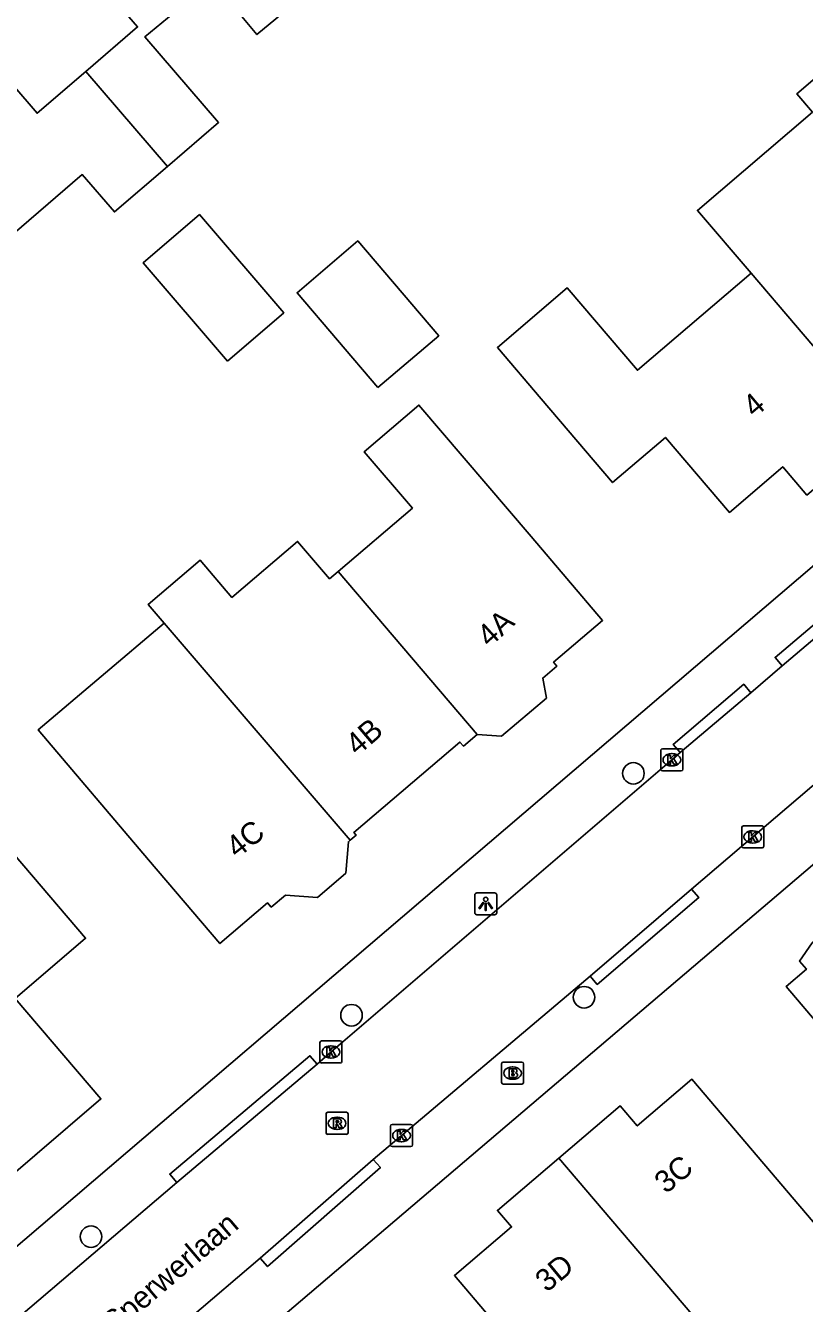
# Model space of a CAD drawing. Extents: x 161772 to 163123, y 383092 to 383917.
# Drawn here: x 162399.8 to 162435.2, y 383384.3 to 383442.3 of the extents above; entities that cross this region are included whole.
import ezdxf

# ---------------------------------------------------------------- set-up
doc = ezdxf.new("R2010")
doc.units = 0
for name, color, linetype in [('IMGEO_Boom', 7, 'Continuous'), ('IMGEO_Brandkraan', 7, 'Continuous'), ('IMGEO_Kolk', 7, 'Continuous'), ('IMGEO_Lichtpunt', 7, 'Continuous'), ('IMGEO_Openbare_ruimte_label', 7, 'Continuous'), ('IMGEO_Pand', 7, 'Continuous'), ('IMGEO_Pand_nummerreeks', 7, 'Continuous'), ('IMGEO_Rijbaan_lokaal_open', 7, 'Continuous'), ('IMGEO_Rioolput', 7, 'Continuous'), ('IMGEO_Voetpad_open', 7, 'Continuous')]:
    doc.layers.add(name, color=color, linetype=linetype)

msp = doc.modelspace()

# ---------------------------------------------------------------- linework, layer by layer
at = {"layer": 'IMGEO_Boom'}
for centre in [(162427.393, 383408.379), (162425.152, 383398.221), (162414.596, 383397.404), (162402.772, 383387.357)]:
    msp.add_circle(centre, 0.489, dxfattribs=at)
at = {"layer": 'IMGEO_Brandkraan'}
for p, q in [((162421.408, 383394.353), (162421.408, 383395.205)), ((162421.483, 383395.279), (162422.335, 383395.279)), ((162421.896, 383395.059), (162421.921, 383395.059)), ((162422.409, 383395.205), (162422.409, 383394.353)), ((162422.335, 383394.279), (162421.483, 383394.279)), ((162421.919, 383394.499), (162421.894, 383394.499))]:
    msp.add_line(p, q, dxfattribs=at)
for points in [[(162421.408, 383394.353), (162421.408, 383395.205)], [(162421.483, 383395.279), (162422.335, 383395.279)], [(162421.756, 383394.979), (162421.756, 383394.579), (162421.969, 383394.579)], [(162421.987, 383394.979), (162421.756, 383394.979)], [(162421.935, 383394.898), (162421.881, 383394.898), (162421.881, 383394.822)], [(162422.409, 383395.205), (162422.409, 383394.353)], [(162422.335, 383394.279), (162421.483, 383394.279)], [(162421.881, 383394.822), (162421.934, 383394.822)], [(162421.943, 383394.746), (162421.881, 383394.746), (162421.881, 383394.665)], [(162421.881, 383394.665), (162421.943, 383394.665)]]:
    msp.add_lwpolyline(points, dxfattribs=at)
for centre, radius, start, end in [((162421.485, 383395.203), 0.0765, 91.55205, 178.44795), ((162421.485, 383395.203), 0.0765, 91.55205, 178.44795), ((162421.936, 383394.86), 0.0379, 267.82845, 90.93552), ((162421.991, 383394.834), 0.145, 59.4692, 91.53667), ((162422.016, 383394.881), 0.0922, 285.51372, 58.15012), ((162422.333, 383395.203), 0.0765, 1.55205, 88.44795), ((162422.333, 383395.203), 0.0765, 1.55205, 88.44795), ((162421.485, 383394.355), 0.0765, 181.55205, 268.44795), ((162421.485, 383394.355), 0.0765, 181.55205, 268.44795), ((162421.944, 383394.705), 0.0404, 269.87594, 90.50774), ((162421.975, 383394.83), 0.251, 268.66757, 293.53466), ((162422.021, 383394.689), 0.105, 301.31148, 78.98903), ((162422.333, 383394.355), 0.0765, 271.55205, 358.44795), ((162422.333, 383394.355), 0.0765, 271.55205, 358.44795)]:
    msp.add_arc(centre, radius, start, end, dxfattribs=at)
for centre, major_axis, ratio, start_param, end_param in [((162421.895, 383394.779), (-0.387, 0.002), 0.722429, 4.712389, 7.853982), ((162421.92, 383394.779), (-0.39, 0.002), 0.717154, 1.570796, 4.712389)]:
    msp.add_ellipse(centre, major_axis=major_axis, ratio=ratio, start_param=start_param, end_param=end_param, dxfattribs=at)
at = {"layer": 'IMGEO_Kolk'}
for p, q in [((162428.636, 383408.567), (162428.636, 383409.419)), ((162428.711, 383409.493), (162429.563, 383409.493)), ((162429.637, 383409.419), (162429.637, 383408.567)), ((162429.124, 383409.273), (162429.149, 383409.273)), ((162429.563, 383408.493), (162428.711, 383408.493)), ((162429.147, 383408.713), (162429.122, 383408.713)), ((162432.308, 383405.068), (162432.308, 383405.92)), ((162432.383, 383405.994), (162433.235, 383405.994)), ((162433.309, 383405.92), (162433.309, 383405.068)), ((162432.796, 383405.774), (162432.821, 383405.774)), ((162433.235, 383404.994), (162432.383, 383404.994)), ((162432.819, 383405.214), (162432.794, 383405.214)), ((162413.162, 383395.311), (162413.162, 383396.163)), ((162413.237, 383396.237), (162414.089, 383396.237)), ((162413.65, 383396.017), (162413.675, 383396.017)), ((162414.163, 383396.163), (162414.163, 383395.311)), ((162413.673, 383395.457), (162413.648, 383395.457)), ((162414.089, 383395.237), (162413.237, 383395.237)), ((162416.365, 383391.52), (162416.365, 383392.372)), ((162416.44, 383392.446), (162417.292, 383392.446)), ((162416.853, 383392.226), (162416.878, 383392.226)), ((162417.366, 383392.372), (162417.366, 383391.52)), ((162417.292, 383391.446), (162416.44, 383391.446)), ((162416.876, 383391.666), (162416.851, 383391.666))]:
    msp.add_line(p, q, dxfattribs=at)
for points in [[(162428.636, 383408.567), (162428.636, 383409.419)], [(162428.711, 383409.493), (162429.563, 383409.493)], [(162429.637, 383409.419), (162429.637, 383408.567)], [(162428.957, 383409.193), (162429.08, 383409.193), (162429.08, 383409.042), (162429.21, 383409.193), (162429.374, 383409.193), (162429.228, 383409.042), (162429.381, 383408.793), (162429.229, 383408.793), (162429.144, 383408.957), (162429.08, 383408.89), (162429.08, 383408.793), (162428.957, 383408.793), (162428.957, 383409.193)], [(162429.563, 383408.493), (162428.711, 383408.493)], [(162432.308, 383405.068), (162432.308, 383405.92)], [(162432.383, 383405.994), (162433.235, 383405.994)], [(162433.309, 383405.92), (162433.309, 383405.068)], [(162432.629, 383405.694), (162432.752, 383405.694), (162432.752, 383405.543), (162432.882, 383405.694), (162433.046, 383405.694), (162432.9, 383405.543), (162433.053, 383405.294), (162432.901, 383405.294), (162432.816, 383405.458), (162432.752, 383405.391), (162432.752, 383405.294), (162432.629, 383405.294), (162432.629, 383405.694)], [(162433.235, 383404.994), (162432.383, 383404.994)], [(162413.162, 383395.311), (162413.162, 383396.163)], [(162413.237, 383396.237), (162414.089, 383396.237)], [(162414.163, 383396.163), (162414.163, 383395.311)], [(162413.483, 383395.937), (162413.606, 383395.937), (162413.606, 383395.786), (162413.736, 383395.937), (162413.9, 383395.937), (162413.754, 383395.786), (162413.907, 383395.537), (162413.755, 383395.537), (162413.67, 383395.701), (162413.606, 383395.634), (162413.606, 383395.537), (162413.483, 383395.537), (162413.483, 383395.937)], [(162414.089, 383395.237), (162413.237, 383395.237)], [(162416.365, 383391.52), (162416.365, 383392.372)], [(162416.44, 383392.446), (162417.292, 383392.446)], [(162416.686, 383392.146), (162416.809, 383392.146), (162416.809, 383391.995), (162416.939, 383392.146), (162417.103, 383392.146), (162416.957, 383391.995), (162417.11, 383391.746), (162416.958, 383391.746), (162416.873, 383391.91), (162416.809, 383391.843), (162416.809, 383391.746), (162416.686, 383391.746), (162416.686, 383392.146)], [(162417.366, 383392.372), (162417.366, 383391.52)], [(162417.292, 383391.446), (162416.44, 383391.446)]]:
    msp.add_lwpolyline(points, dxfattribs=at)
for centre, start, end in [((162428.713, 383409.417), 91.55205, 178.44795), ((162428.713, 383409.417), 91.55205, 178.44795), ((162429.561, 383409.417), 1.55205, 88.44795), ((162429.561, 383409.417), 1.55205, 88.44795), ((162428.713, 383408.569), 181.55205, 268.44795), ((162428.713, 383408.569), 181.55205, 268.44795), ((162429.561, 383408.569), 271.55205, 358.44795), ((162429.561, 383408.569), 271.55205, 358.44795), ((162432.385, 383405.918), 91.55205, 178.44795), ((162432.385, 383405.918), 91.55205, 178.44795), ((162433.233, 383405.918), 1.55205, 88.44795), ((162433.233, 383405.918), 1.55205, 88.44795), ((162432.385, 383405.07), 181.55205, 268.44795), ((162432.385, 383405.07), 181.55205, 268.44795), ((162433.233, 383405.07), 271.55205, 358.44795), ((162433.233, 383405.07), 271.55205, 358.44795), ((162413.239, 383396.161), 91.55205, 178.44795), ((162413.239, 383396.161), 91.55205, 178.44795), ((162414.087, 383396.161), 1.55205, 88.44795), ((162414.087, 383396.161), 1.55205, 88.44795), ((162413.239, 383395.313), 181.55205, 268.44795), ((162413.239, 383395.313), 181.55205, 268.44795), ((162414.087, 383395.313), 271.55205, 358.44795), ((162414.087, 383395.313), 271.55205, 358.44795), ((162416.442, 383392.37), 91.55205, 178.44795), ((162416.442, 383392.37), 91.55205, 178.44795), ((162417.29, 383392.37), 1.55205, 88.44795), ((162417.29, 383392.37), 1.55205, 88.44795), ((162416.442, 383391.522), 181.55205, 268.44795), ((162416.442, 383391.522), 181.55205, 268.44795), ((162417.29, 383391.522), 271.55205, 358.44795), ((162417.29, 383391.522), 271.55205, 358.44795)]:
    msp.add_arc(centre, 0.0765, start, end, dxfattribs=at)
for centre, major_axis, ratio, start_param, end_param in [((162429.123, 383408.993), (-0.387, 0.002), 0.722429, 4.712389, 7.853982), ((162429.148, 383408.993), (-0.39, 0.002), 0.717154, 1.570796, 4.712389), ((162432.795, 383405.494), (-0.387, 0.002), 0.722429, 4.712389, 7.853982), ((162432.82, 383405.494), (-0.39, 0.002), 0.717154, 1.570796, 4.712389), ((162413.649, 383395.737), (-0.387, 0.002), 0.722429, 4.712389, 7.853982), ((162413.674, 383395.737), (-0.39, 0.002), 0.717154, 1.570796, 4.712389), ((162416.852, 383391.946), (-0.387, 0.002), 0.722429, 4.712389, 7.853982), ((162416.877, 383391.946), (-0.39, 0.002), 0.717154, 1.570796, 4.712389)]:
    msp.add_ellipse(centre, major_axis=major_axis, ratio=ratio, start_param=start_param, end_param=end_param, dxfattribs=at)
at = {"layer": 'IMGEO_Lichtpunt'}
for p, q in [((162420.192, 383402.863), (162420.192, 383402.056)), ((162420.192, 383402.863), (162420.192, 383402.056)), ((162421.094, 383402.958), (162420.286, 383402.958)), ((162421.094, 383402.958), (162420.286, 383402.958)), ((162421.188, 383402.056), (162421.188, 383402.863)), ((162421.188, 383402.056), (162421.188, 383402.863)), ((162420.286, 383401.962), (162421.094, 383401.962)), ((162420.286, 383401.962), (162421.094, 383401.962))]:
    msp.add_line(p, q, dxfattribs=at)
for points in [[(162420.566, 383402.527), (162420.605, 383402.499), (162420.417, 383402.237), (162420.379, 383402.264), (162420.566, 383402.527)], [(162420.668, 383402.479), (162420.715, 383402.479), (162420.715, 383402.157), (162420.668, 383402.157), (162420.668, 383402.479)], [(162420.778, 383402.499), (162420.816, 383402.526), (162421.003, 383402.264), (162420.964, 383402.236), (162420.778, 383402.499)]]:
    msp.add_lwpolyline(points, dxfattribs=at)
msp.add_circle((162420.691, 383402.661), 0.0994, dxfattribs=at)
for centre, start, end in [((162420.286, 383402.863), 90, 180), ((162420.286, 383402.863), 90, 180), ((162421.094, 383402.863), 0, 90), ((162421.094, 383402.863), 0, 90), ((162420.286, 383402.056), 180, 270), ((162420.286, 383402.056), 180, 270), ((162421.094, 383402.056), 270, 0), ((162421.094, 383402.056), 270, 360)]:
    msp.add_arc(centre, 0.0946, start, end, dxfattribs=at)
at = {"layer": 'IMGEO_Pand'}
for points in [[(162407.521, 383455.896), (162403.978, 383452.85), (162404.138, 383452.663), (162401.908, 383450.746), (162402.803, 383449.706), (162402.705, 383449.621), (162405.603, 383446.25), (162403.213, 383444.195), (162404.883, 383442.252), (162402.53, 383440.23)], [(162406.239, 383435.919), (162408.561, 383437.915), (162405.218, 383441.804), (162407.793, 383443.937), (162408.314, 383443.038), (162408.934, 383443.551), (162410.299, 383441.903), (162415.22, 383445.98), (162415.768, 383445.318), (162416.262, 383445.727), (162415.511, 383446.6)], [(162402.53, 383440.23), (162400.324, 383438.334), (162394.787, 383444.777), (162392.257, 383442.602), (162392.473, 383442.35), (162392.095, 383442.025), (162391.433, 383441.901), (162390.252, 383440.885), (162390.079, 383440.394), (162389.436, 383439.841)], [(162438.775, 383424), (162442.282, 383426.995), (162441.232, 383428.225), (162443.659, 383430.298), (162440.756, 383433.697), (162443.159, 383435.75), (162439.912, 383439.552), (162437.931, 383441.872), (162434.815, 383439.213), (162435.52, 383438.387), (162430.296, 383433.923), (162432.731, 383431.073)], [(162406.239, 383435.919), (162402.53, 383440.23)], [(162397.056, 383430.975), (162397.187, 383431.088), (162402.377, 383435.548), (162403.835, 383433.852), (162406.239, 383435.919)], [(162408.968, 383427.085), (162411.52, 383429.279), (162407.691, 383433.733), (162405.139, 383431.539), (162408.968, 383427.085)], [(162415.796, 383425.885), (162418.553, 383428.238), (162414.88, 383432.542), (162412.123, 383430.189), (162415.796, 383425.885)], [(162432.731, 383431.073), (162427.575, 383426.671), (162424.39, 383430.403), (162421.218, 383427.695), (162423.198, 383425.375), (162426.444, 383421.572), (162428.847, 383423.623), (162431.748, 383420.223), (162434.172, 383422.292), (162435.269, 383421.007), (162438.775, 383424)], [(162432.731, 383431.073), (162438.775, 383424)], [(162420.302, 383410.149), (162421.412, 383410.062), (162423.444, 383411.796), (162423.276, 383412.701), (162423.918, 383413.249), (162423.769, 383413.423), (162425.993, 383415.322), (162422.747, 383419.125), (162417.656, 383425.088), (162415.178, 383422.973), (162417.358, 383420.418), (162413.99, 383417.542)], [(162413.99, 383417.542), (162413.6, 383417.209), (162412.152, 383418.904), (162409.17, 383416.359), (162407.723, 383418.054), (162405.37, 383416.045), (162406.093, 383415.198)], [(162420.302, 383410.149), (162413.99, 383417.542)], [(162406.093, 383415.198), (162400.366, 383410.347), (162405.375, 383404.459), (162408.621, 383400.656), (162410.785, 383402.503), (162410.95, 383402.309), (162411.595, 383402.859), (162413.049, 383402.745), (162414.344, 383403.851), (162414.456, 383405.273), (162414.539, 383405.344)], [(162406.093, 383415.198), (162414.539, 383405.344)], [(162414.539, 383405.344), (162414.81, 383405.575), (162414.707, 383405.696), (162419.514, 383409.8), (162419.674, 383409.613), (162420.302, 383410.149)], [(162397.315, 383388.564), (162403.222, 383393.606), (162399.327, 383398.17), (162402.522, 383400.897), (162399.276, 383404.7), (162396.991, 383407.378), (162393.438, 383404.345), (162396.761, 383400.452), (162395.935, 383399.747), (162393.816, 383402.229), (162389.091, 383398.194)], [(162445.74, 383393.018), (162444.666, 383392.105), (162442.433, 383394.729), (162439.698, 383392.401), (162437.57, 383394.902), (162434.329, 383398.709), (162435.248, 383399.492), (162434.932, 383399.863), (162435.508, 383400.684), (162436.156, 383401.235), (162437.048, 383401.679), (162437.363, 383401.309), (162438.336, 383402.137), (162438.516, 383401.925), (162442.193, 383405.055), (162445.433, 383401.248), (162447.419, 383398.914), (162446.773, 383398.364), (162448.978, 383395.773), (162445.74, 383393.018)], [(162424.01, 383390.918), (162426.797, 383393.29), (162427.567, 383392.385), (162430.052, 383394.501), (162436.588, 383386.822), (162437.148, 383386.165), (162439.242, 383387.948), (162441.875, 383384.854), (162441.479, 383384.517), (162442.123, 383383.769), (162440.373, 383382.279), (162439.733, 383383.03), (162439.342, 383382.698), (162437.321, 383385.071), (162436.772, 383384.603), (162432.492, 383380.961)], [(162432.492, 383380.961), (162429.216, 383378.172), (162428, 383379.601), (162425.892, 383377.806), (162422.508, 383381.782), (162419.268, 383385.59), (162421.861, 383387.797), (162421.223, 383388.547), (162424.01, 383390.918)], [(162424.01, 383390.918), (162432.492, 383380.961)]]:
    msp.add_lwpolyline(points, dxfattribs=at)
at = {"layer": 'IMGEO_Rijbaan_lokaal_open'}
for points in [[(162472.696, 383439.503), (162471.92, 383438.853), (162470.664, 383437.801), (162467.384, 383434.995), (162450.221, 383420.341), (162432.811, 383405.498), (162430.032, 383403.124)], [(162436.917, 383415.597), (162434.147, 383413.256)], [(162432.723, 383412.04), (162434.147, 383413.256)], [(162432.723, 383412.04), (162429.515, 383409.32)], [(162413.031, 383395.18), (162413.674, 383395.746), (162429.14, 383408.995), (162429.515, 383409.32)], [(162425.424, 383399.181), (162430.032, 383403.124)], [(162425.424, 383399.181), (162415.583, 383390.864)], [(162413.031, 383395.18), (162406.665, 383389.811)], [(162410.454, 383386.374), (162415.583, 383390.864)], [(162394.968, 383379.876), (162396.585, 383381.239), (162406.665, 383389.811)], [(162410.454, 383386.374), (162397.667, 383375.493)]]:
    msp.add_lwpolyline(points, dxfattribs=at)
at = {"layer": 'IMGEO_Rioolput'}
for p, q in [((162413.441, 383392.074), (162413.441, 383392.926)), ((162413.516, 383393), (162414.368, 383393)), ((162413.929, 383392.78), (162413.954, 383392.78)), ((162414.442, 383392.926), (162414.442, 383392.074)), ((162414.368, 383392), (162413.516, 383392)), ((162413.952, 383392.22), (162413.927, 383392.22))]:
    msp.add_line(p, q, dxfattribs=at)
for points in [[(162413.441, 383392.074), (162413.441, 383392.926)], [(162413.516, 383393), (162414.368, 383393)], [(162414.03, 383392.698), (162413.778, 383392.7), (162413.778, 383392.3)], [(162413.956, 383392.619), (162413.902, 383392.619), (162413.902, 383392.538)], [(162413.902, 383392.538), (162413.954, 383392.538)], [(162414.442, 383392.926), (162414.442, 383392.074)], [(162414.368, 383392), (162413.516, 383392)], [(162413.778, 383392.3), (162413.902, 383392.3), (162413.902, 383392.462), (162413.913, 383392.462)], [(162413.96, 383392.433), (162414.031, 383392.3), (162414.171, 383392.3), (162414.106, 383392.426)]]:
    msp.add_lwpolyline(points, dxfattribs=at)
for centre, radius, start, end in [((162413.518, 383392.924), 0.0765, 91.55205, 178.44795), ((162413.518, 383392.924), 0.0765, 91.55205, 178.44795), ((162413.938, 383392.727), 0.19, 274.7715, 282.96867), ((162413.962, 383392.523), 0.0964, 77.00612, 93.18647), ((162413.976, 383392.58), 0.0378, 276.66336, 79.67722), ((162414.029, 383392.588), 0.109, 350.36119, 89.41601), ((162414.027, 383392.588), 0.112, 277.58423, 350.98172), ((162414.366, 383392.924), 0.0765, 1.55205, 88.44795), ((162414.366, 383392.924), 0.0765, 1.55205, 88.44795), ((162413.518, 383392.076), 0.0765, 181.55205, 268.44795), ((162413.518, 383392.076), 0.0765, 181.55205, 268.44795), ((162413.912, 383392.409), 0.0533, 26.02933, 88.69889), ((162414.011, 383392.373), 0.108, 29.51342, 73.79051), ((162414.366, 383392.076), 0.0765, 271.55205, 358.44795), ((162414.366, 383392.076), 0.0765, 271.55205, 358.44795)]:
    msp.add_arc(centre, radius, start, end, dxfattribs=at)
for centre, major_axis, ratio, start_param, end_param in [((162413.928, 383392.5), (-0.387, 0.002), 0.722429, 4.712389, 7.853982), ((162413.953, 383392.5), (-0.39, 0.002), 0.717154, 1.570796, 4.712389)]:
    msp.add_ellipse(centre, major_axis=major_axis, ratio=ratio, start_param=start_param, end_param=end_param, dxfattribs=at)
at = {"layer": 'IMGEO_Voetpad_open'}
for points in [[(162466.94, 383445.164), (162467.039, 383444.858), (162466.894, 383444.571), (162352.897, 383347.213)], [(162461.918, 383426.682), (162359.973, 383339.918)], [(162434.147, 383413.256), (162433.825, 383413.637), (162436.595, 383415.978), (162436.917, 383415.597)], [(162429.515, 383409.32), (162429.201, 383409.689), (162432.399, 383412.42), (162432.723, 383412.04)], [(162430.032, 383403.124), (162430.357, 383402.745), (162425.749, 383398.802), (162425.424, 383399.181)], [(162406.665, 383389.811), (162406.343, 383390.193), (162412.709, 383395.562), (162413.031, 383395.18)], [(162415.583, 383390.864), (162415.912, 383390.488), (162410.783, 383385.998), (162410.454, 383386.374)]]:
    msp.add_lwpolyline(points, dxfattribs=at)

# ---------------------------------------------------------------- texts
at = {"layer": 'IMGEO_Openbare_ruimte_label'}
msp.add_text('Sperwerlaan', height=1, rotation=40.41477, dxfattribs=at).set_placement((162403.833, 383382.913))
at = {"layer": 'IMGEO_Pand_nummerreeks'}
for s, rotation, p in [('4', 40.22644, (162432.888, 383424.488)), ('4A', 42.25515, (162420.857, 383414.06)), ('4B', 40.49093, (162414.863, 383409.143)), ('4C', 38.3955, (162409.403, 383404.491)), ('3C', 39.56274, (162428.872, 383389.271)), ('3D', 39.57295, (162423.461, 383384.8))]:
    msp.add_text(s, height=1, rotation=rotation, dxfattribs=at).set_placement(p)

doc.saveas('drawing.dxf')
